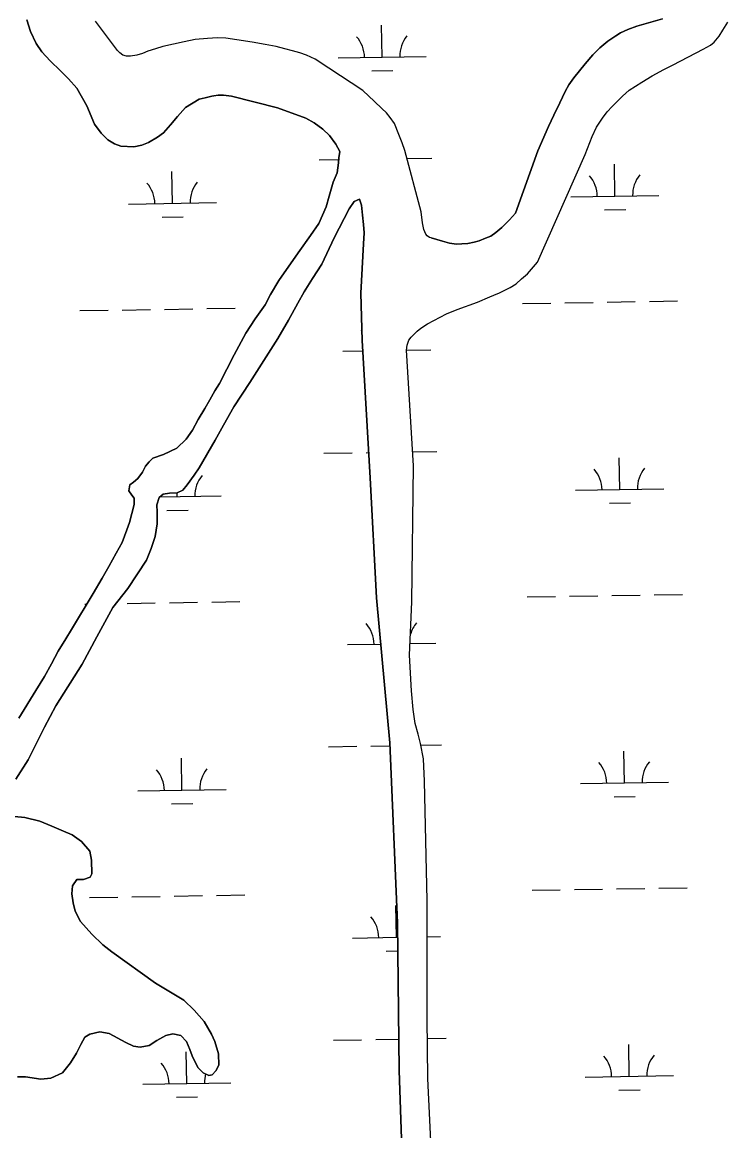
# Model space of a CAD drawing. Extents: x 3855477 to 3893699, y 299188 to 325115.
# Drawn here: x 3865109 to 3865905, y 316895 to 318152 of the extents above; entities that cross this region are included whole.
import ezdxf

# ---------------------------------------------------------------- set-up
doc = ezdxf.new("R2010")
doc.units = 0
doc.layers.add('V-TOPO-SHOR', color=7, linetype='Continuous')
doc.layers.add('V-WETL-SWMP', color=7, linetype='Continuous')

msp = doc.modelspace()

# ---------------------------------------------------------------- linework, layer by layer
at = {"layer": 'V-TOPO-SHOR'}
for points in [[(3865309.3, 318064.5), (3865293.9, 318055.1), (3865284.8, 318044.8), (3865276.6, 318035.3), (3865268.8, 318026.3), (3865261.9, 318021.3), (3865251.9, 318015.5), (3865244.2, 318012.5), (3865235.3, 318010.7), (3865220.4, 318011.3), (3865213.4, 318013.8), (3865205.8, 318018.3), (3865198.2, 318026.1), (3865190.7, 318036.4), (3865181.9, 318057.1), (3865170.4, 318077), (3865161, 318087.8), (3865152, 318096.7), (3865140.3, 318108.2), (3865130.9, 318118.1), (3865124.3, 318127.7), (3865118, 318141.4), (3865113.8, 318154.5)], [(3865572.5, 317907.2), (3865570.6, 317907.6), (3865567.7, 317909.5), (3865566.3, 317911.6), (3865564.2, 317916.9), (3865562.4, 317924.3), (3865560.9, 317937), (3865542.5, 318006.3), (3865539.5, 318015.1), (3865535.7, 318024.4), (3865530.7, 318037.1), (3865526, 318043.9), (3865521.6, 318048.9), (3865516.3, 318054.1), (3865508.3, 318062), (3865494.8, 318074.3), (3865456.3, 318099.6), (3865441, 318109.9), (3865431.2, 318114.4), (3865423.3, 318117.1), (3865415.3, 318119.4), (3865406.6, 318121.8), (3865396.7, 318124.2), (3865384, 318126.6), (3865369.5, 318129.1), (3865352.1, 318132), (3865339.5, 318133.7), (3865329.9, 318134.1), (3865318.9, 318133.5), (3865304.6, 318132.2), (3865292.2, 318129.6), (3865268.2, 318124.1), (3865259.9, 318121.5), (3865251, 318118.8), (3865245.2, 318116.4), (3865238.5, 318114.3), (3865231.6, 318113.3), (3865227, 318113.5), (3865222.9, 318114.6), (3865219.5, 318117.1), (3865216.8, 318119.7), (3865191.7, 318153.1)], [(3865572.5, 317907.2), (3865585.3, 317903.7), (3865593.3, 317901.5), (3865601.1, 317900.2), (3865607.1, 317900.5), (3865613.9, 317901.1), (3865621.3, 317902.6), (3865626.8, 317904.1), (3865634, 317906.8), (3865640, 317909.2), (3865645.9, 317913.3), (3865652.6, 317919.2), (3865661.1, 317927.7), (3865667.9, 317935.2), (3865693.4, 318005.9), (3865705.4, 318033.6), (3865711.4, 318046.4), (3865718.2, 318060.4), (3865724.5, 318073.1), (3865728.5, 318080.7), (3865734.1, 318088.8), (3865747.1, 318104.6), (3865755.7, 318115), (3865763.7, 318122.8), (3865772.9, 318130.4), (3865782, 318136.2), (3865787.1, 318139.6), (3865795.4, 318143.7), (3865805.8, 318147.5), (3865834.7, 318155.7)], [(3865693, 317879.8), (3865747, 318002), (3865754.9, 318022.1), (3865760, 318033), (3865766.6, 318043.2), (3865772.1, 318050.2), (3865777.6, 318056.3), (3865783.6, 318062.2), (3865789.5, 318068.1), (3865797.1, 318074.6), (3865811.2, 318083.8), (3865823, 318091.1), (3865836.2, 318098.3), (3865846.9, 318103.5), (3865881.1, 318121.3), (3865889.1, 318125.7), (3865893.2, 318129.3), (3865898.9, 318136), (3865903.4, 318142.9), (3865908.8, 318151.8)], [(3865398.2, 318054.8), (3865345.8, 318067.9), (3865336.9, 318069.1), (3865330.7, 318069), (3865323.6, 318068), (3865316.2, 318066.2), (3865309.3, 318064.5)], [(3865469, 318005.4), (3865464.2, 318013.7), (3865457.1, 318023.2), (3865449.7, 318030.4), (3865439.8, 318037.9), (3865430.1, 318043.2), (3865398.2, 318054.8)], [(3865233, 317615.7), (3865229.4, 317620.5), (3865230.7, 317627.2), (3865234.7, 317630.4), (3865239.9, 317634.7), (3865245.1, 317641.7), (3865248.4, 317648.4), (3865252.4, 317653.6), (3865256.8, 317657.5), (3865268.7, 317661.7), (3865283.8, 317669.1), (3865294.6, 317679.3), (3865301.9, 317689.5), (3865308.3, 317701.3), (3865315.6, 317713.9), (3865321.3, 317723.8), (3865326.9, 317734), (3865332.2, 317742.3), (3865349.1, 317774.6), (3865362.1, 317799.1), (3865372.9, 317815.6), (3865384.2, 317831.3), (3865390.3, 317843.2), (3865399.6, 317858.9), (3865421.7, 317890.4), (3865435.4, 317910.1), (3865445, 317923.5), (3865453.5, 317942.4), (3865456.8, 317954.6), (3865461.3, 317970.5), (3865465.8, 317981.1), (3865467.5, 317992.2), (3865467.6, 317998.1), (3865469, 318005.4)], [(3865491.3, 317951.1), (3865484.9, 317948.4), (3865479.3, 317940.1), (3865462.3, 317907.4), (3865448.5, 317877.4), (3865438, 317861.3), (3865428.4, 317846.3), (3865421.1, 317833.3), (3865410.6, 317814), (3865398.5, 317793.1), (3865366.6, 317743.5), (3865348.5, 317715.6), (3865336.8, 317695.1), (3865327.5, 317678.1), (3865309.4, 317646.6), (3865303.7, 317638.4), (3865295.7, 317627.3), (3865290.9, 317621.4), (3865284.5, 317618.3), (3865275.8, 317618), (3865268.6, 317616.9), (3865263.8, 317613), (3865261.4, 317604.7), (3865261.7, 317596.4), (3865261.5, 317583.3), (3865259.4, 317568.7), (3865254.9, 317555.2), (3865249.6, 317541.8), (3865228.3, 317509.9), (3865211.4, 317488.3), (3865193.2, 317455.2), (3865176.7, 317424.1), (3865146.9, 317376.8), (3865133.9, 317352.8), (3865115.3, 317315.7), (3865101.2, 317293.6)], [(3865510.3, 317499.3), (3865503.1, 317635.4), (3865494.2, 317790.8), (3865492.5, 317844.8), (3865495.5, 317900.5), (3865496.4, 317913), (3865495.6, 317922.5), (3865494.7, 317933.2), (3865493.4, 317944.3), (3865491.3, 317951.1)], [(3865576.1, 316796.7), (3865568.8, 316954.4), (3865567.7, 317022.7), (3865567.9, 317156.3), (3865564.7, 317291.4), (3865563.6, 317316.9), (3865560.5, 317334), (3865557.6, 317344.8), (3865554.4, 317356.7), (3865551.9, 317372.6), (3865550.1, 317393.7), (3865548, 317434.3), (3865550.6, 317494.6), (3865552.5, 317648.9), (3865544.3, 317780.1), (3865545.1, 317785.6), (3865547.2, 317791.2), (3865549.8, 317794.9), (3865553, 317798.3), (3865556.6, 317801.5), (3865560.7, 317804.9), (3865568.1, 317809.7), (3865589.9, 317821.3), (3865601.9, 317826.1), (3865624.9, 317834.5), (3865638.8, 317840.3), (3865643.6, 317842.4), (3865650, 317845.1), (3865655.4, 317847.7), (3865661.9, 317851), (3865668.7, 317855.4), (3865674.8, 317860.8), (3865681.7, 317866.7), (3865693, 317879.8)], [(3865104.7, 317363), (3865124, 317394.1), (3865133.7, 317410.2), (3865141.8, 317424.4), (3865149.5, 317438.6), (3865157.9, 317452.8), (3865164.4, 317463.4), (3865189, 317504), (3865199.1, 317521.7), (3865206.7, 317534.7), (3865215.2, 317549.7), (3865222.1, 317561.9), (3865227.4, 317576.5), (3865230.3, 317584.8), (3865235.6, 317605), (3865235.7, 317612.1), (3865233, 317615.7)], [(3865541.4, 316808.2), (3865536.3, 316963.5), (3865534.3, 317130.7), (3865525.7, 317334.8), (3865510.3, 317499.3)], [(3865100, 317251.2), (3865111.5, 317250.3), (3865128.5, 317246.2), (3865142.3, 317240.5), (3865155.3, 317234.8), (3865165.2, 317230.4), (3865175.8, 317223.1), (3865185.2, 317211.9), (3865187.1, 317202), (3865187.7, 317186.5), (3865185.7, 317182.6), (3865178.1, 317179.9), (3865170.6, 317180), (3865165.8, 317172.9), (3865164.9, 317163.8), (3865166.3, 317153.5), (3865168.6, 317143.9), (3865174.8, 317132.4), (3865187.4, 317118), (3865199.9, 317105.9), (3865210.2, 317097.9)], [(3865210.2, 317097.9), (3865259.7, 317062.5), (3865292, 317043.2), (3865303.8, 317031.9), (3865314.8, 317019.1), (3865323.3, 317004.4), (3865327.2, 316996.4), (3865331.4, 316982.1), (3865331.7, 316969.4), (3865328.1, 316963.1), (3865324.1, 316958.4), (3865320.1, 316957.7), (3865313.8, 316960.9), (3865307.9, 316966.9), (3865301.3, 316980.1), (3865298.6, 316987.2), (3865295.1, 316996.4), (3865288.5, 317003.2), (3865279.4, 317004.9), (3865271.4, 317003), (3865261.4, 316997.5), (3865252.7, 316991.7), (3865242.3, 316989.8), (3865234.8, 316991), (3865226.1, 316995.1), (3865207.2, 317005.2), (3865196.5, 317007.3), (3865185.4, 317004.6), (3865179.8, 317001.1), (3865175, 316992.8), (3865170.1, 316983), (3865163.3, 316972), (3865154.1, 316960.6), (3865140.9, 316954.8), (3865129.8, 316953.7), (3865112.4, 316956.2), (3865103.3, 316956.3)]]:
    msp.add_lwpolyline(points, dxfattribs=at)
at = {"layer": 'V-WETL-SWMP'}
for p, q in [((3865516.8, 318112.3), (3865516.2, 318148.3)), ((3865466.8, 318111.5), (3865566.8, 318113.1)), ((3865505.1, 318096.7), (3865529, 318097.1)), ((3865445.3, 317995.7), (3865467.6, 317996.1)), ((3865544.9, 317997.3), (3865573.3, 317997.8)), ((3865780.8, 317954.7), (3865780.2, 317990.7)), ((3865279, 317946.5), (3865278.4, 317982.5)), ((3865229, 317945.7), (3865329, 317947.4)), ((3865730.8, 317953.9), (3865830.8, 317955.5)), ((3865769.1, 317939.1), (3865793.1, 317939.5)), ((3865267.2, 317930.9), (3865291.2, 317931.3)), ((3865676, 317832.9), (3865708, 317833.4)), ((3865724, 317833.7), (3865756, 317834.2)), ((3865771.9, 317834.5), (3865803.9, 317835)), ((3865819.9, 317835.3), (3865851.9, 317835.8)), ((3865174.1, 317824.8), (3865206.1, 317825.3)), ((3865222.1, 317825.5), (3865254.1, 317826.1)), ((3865270.1, 317826.3), (3865302.1, 317826.8)), ((3865318.1, 317827.1), (3865350.1, 317827.6)), ((3865472.2, 317778.9), (3865494.9, 317779.2)), ((3865544.3, 317780), (3865572.2, 317780.5)), ((3865450.7, 317663.1), (3865482.7, 317663.6)), ((3865498.7, 317663.8), (3865501.5, 317663.9)), ((3865551.5, 317664.7), (3865578.7, 317665.1)), ((3865786.3, 317622.1), (3865785.7, 317658.1)), ((3865736.3, 317621.3), (3865836.2, 317622.9)), ((3865234.4, 317613.1), (3865234.9, 317613.1)), ((3865264.6, 317613.6), (3865334.4, 317614.7)), ((3865284.4, 317613.9), (3865284.3, 317618.3)), ((3865774.5, 317606.5), (3865798.5, 317606.9)), ((3865272.7, 317598.3), (3865296.7, 317598.7)), ((3865227.5, 317492.9), (3865259.5, 317493.4)), ((3865275.5, 317493.7), (3865307.5, 317494.2)), ((3865323.5, 317494.5), (3865355.5, 317495)), ((3865681.4, 317500.3), (3865713.4, 317500.8)), ((3865729.4, 317501.1), (3865761.4, 317501.6)), ((3865777.4, 317501.9), (3865809.4, 317502.4)), ((3865825.4, 317502.6), (3865857.4, 317503.2)), ((3865179.5, 317492.1), (3865181.8, 317492.2)), ((3865477.6, 317446.2), (3865515.2, 317446.8)), ((3865548.5, 317447.4), (3865577.6, 317447.9)), ((3865515.9, 317431.4), (3865516.6, 317431.4)), ((3865456.1, 317330.4), (3865488.1, 317331)), ((3865504.1, 317331.2), (3865525.9, 317331.6)), ((3865560.8, 317332.1), (3865584.1, 317332.5)), ((3865289.8, 317281.3), (3865289.2, 317317.3)), ((3865791.7, 317289.5), (3865791.1, 317325.5)), ((3865239.8, 317280.5), (3865339.8, 317282.1)), ((3865741.7, 317288.6), (3865841.7, 317290.3)), ((3865779.9, 317273.8), (3865803.9, 317274.2)), ((3865278.1, 317265.7), (3865302.1, 317266.1)), ((3865686.8, 317167.7), (3865718.8, 317168.2)), ((3865734.8, 317168.4), (3865766.8, 317169)), ((3865782.8, 317169.2), (3865814.8, 317169.7)), ((3865830.8, 317170), (3865862.8, 317170.5)), ((3865185, 317159.5), (3865217, 317160)), ((3865233, 317160.3), (3865264.9, 317160.8)), ((3865280.9, 317161.1), (3865312.9, 317161.6)), ((3865328.9, 317161.8), (3865360.9, 317162.4)), ((3865533.1, 317114.4), (3865532.5, 317150.4)), ((3865483.1, 317113.6), (3865534.5, 317114.4)), ((3865567.8, 317115), (3865583, 317115.2)), ((3865521.3, 317098.8), (3865534.7, 317099)), ((3865461.5, 316997.8), (3865493.5, 316998.3)), ((3865509.5, 316998.6), (3865535.9, 316999)), ((3865568.1, 316999.5), (3865589.5, 316999.9)), ((3865797.1, 316956.8), (3865796.5, 316992.8)), ((3865295.3, 316948.7), (3865294.7, 316984.6)), ((3865747.1, 316956), (3865847.1, 316957.6)), ((3865245.3, 316947.8), (3865345.2, 316949.5)), ((3865785.3, 316941.2), (3865809.3, 316941.6)), ((3865283.5, 316933), (3865307.5, 316933.4))]:
    msp.add_line(p, q, dxfattribs=at)
for points in [[(3865113.8, 318154.5), (3865118, 318141.4), (3865124.3, 318127.7), (3865130.9, 318118.1), (3865140.3, 318108.2), (3865152, 318096.7), (3865161, 318087.8), (3865170.4, 318077), (3865181.9, 318057.1), (3865190.7, 318036.4), (3865198.2, 318026.1), (3865205.8, 318018.3), (3865213.4, 318013.8), (3865220.4, 318011.3), (3865235.3, 318010.7), (3865244.2, 318012.5), (3865251.9, 318015.5), (3865261.9, 318021.3), (3865268.8, 318026.3), (3865276.6, 318035.3), (3865284.8, 318044.8), (3865293.9, 318055.1), (3865309.3, 318064.5), (3865316.2, 318066.2), (3865323.6, 318068), (3865330.6, 318069), (3865336.9, 318069.1), (3865345.8, 318067.9), (3865398.1, 318054.8), (3865430.1, 318043.2), (3865439.8, 318037.9), (3865449.7, 318030.4), (3865457.1, 318023.2), (3865464.2, 318013.7), (3865469, 318005.4), (3865467.6, 317998.1), (3865467.5, 317992.2), (3865465.8, 317981.1), (3865461.3, 317970.5), (3865456.8, 317954.6), (3865453.5, 317942.4), (3865445, 317923.5), (3865435.4, 317910.1), (3865421.7, 317890.4), (3865399.6, 317858.9), (3865390.3, 317843.2), (3865384.2, 317831.3), (3865372.9, 317815.6), (3865362.1, 317799.1), (3865349.1, 317774.6), (3865332.2, 317742.3), (3865326.9, 317734), (3865321.3, 317723.8), (3865315.6, 317713.9), (3865308.3, 317701.3), (3865301.9, 317689.5), (3865294.6, 317679.3), (3865283.8, 317669.1), (3865268.7, 317661.7), (3865256.8, 317657.5), (3865252.4, 317653.6), (3865248.4, 317648.4), (3865245.1, 317641.7), (3865239.9, 317634.7), (3865234.7, 317630.4), (3865230.7, 317627.2), (3865229.4, 317620.5), (3865233, 317615.7), (3865235.7, 317612.1), (3865235.6, 317605), (3865230.3, 317584.8), (3865227.4, 317576.5), (3865222.1, 317561.9), (3865215.2, 317549.7), (3865206.7, 317534.7), (3865199.1, 317521.7), (3865189, 317504), (3865164.4, 317463.4), (3865157.9, 317452.8)], [(3865572.5, 317907.2), (3865570.6, 317907.6), (3865567.7, 317909.5), (3865566.3, 317911.6), (3865564.2, 317916.9), (3865562.4, 317924.3), (3865560.9, 317937), (3865542.5, 318006.3), (3865539.5, 318015.1), (3865535.7, 318024.4), (3865530.7, 318037.1), (3865526, 318043.9), (3865521.6, 318048.9), (3865516.3, 318054.1), (3865508.3, 318062), (3865494.8, 318074.3), (3865456.3, 318099.6), (3865441, 318109.9), (3865431.2, 318114.4), (3865423.3, 318117.1), (3865415.3, 318119.4), (3865406.6, 318121.8), (3865396.7, 318124.2), (3865384, 318126.6), (3865369.5, 318129.1), (3865352.1, 318132), (3865339.5, 318133.7), (3865329.9, 318134.1), (3865318.9, 318133.5), (3865304.6, 318132.2), (3865292.2, 318129.6), (3865268.2, 318124.1), (3865259.9, 318121.5), (3865251, 318118.8), (3865245.2, 318116.4), (3865238.5, 318114.3), (3865231.6, 318113.3), (3865227, 318113.5), (3865222.9, 318114.6), (3865219.5, 318117.1), (3865216.8, 318119.7), (3865191.7, 318153.1)], [(3865576.1, 316796.7), (3865568.8, 316954.4), (3865567.7, 317022.7), (3865567.9, 317156.3), (3865564.7, 317291.4), (3865563.6, 317316.9), (3865560.5, 317334), (3865557.6, 317344.8), (3865554.4, 317356.7), (3865551.9, 317372.6), (3865550.1, 317393.7), (3865548, 317434.3), (3865550.6, 317494.6), (3865552.5, 317648.9), (3865544.3, 317780.1), (3865545.1, 317785.6), (3865547.2, 317791.2), (3865549.8, 317794.9), (3865553, 317798.3), (3865556.6, 317801.5), (3865560.7, 317804.9), (3865568.1, 317809.7), (3865589.9, 317821.3), (3865601.9, 317826.1), (3865624.9, 317834.5), (3865638.8, 317840.3), (3865643.6, 317842.4), (3865650, 317845.1), (3865655.4, 317847.7), (3865661.9, 317851), (3865668.7, 317855.4), (3865674.8, 317860.8), (3865681.7, 317866.7), (3865693, 317879.8), (3865747, 318002), (3865754.9, 318022.1), (3865760, 318033), (3865766.6, 318043.2), (3865772.1, 318050.2), (3865777.6, 318056.3), (3865783.6, 318062.2), (3865789.5, 318068.1), (3865797.1, 318074.6), (3865811.2, 318083.8), (3865823, 318091.1), (3865836.2, 318098.3), (3865846.9, 318103.5), (3865881.1, 318121.3), (3865889.1, 318125.7), (3865893.2, 318129.3), (3865898.9, 318136), (3865903.4, 318142.9), (3865908.8, 318151.8)], [(3865834.7, 318155.7), (3865805.8, 318147.5), (3865795.4, 318143.7), (3865787.1, 318139.6), (3865782, 318136.2), (3865772.9, 318130.4), (3865763.7, 318122.8), (3865755.7, 318115), (3865747.1, 318104.6), (3865734.1, 318088.8), (3865728.5, 318080.7), (3865724.5, 318073.1), (3865718.2, 318060.4), (3865711.4, 318046.4), (3865705.4, 318033.6), (3865693.4, 318005.9), (3865667.9, 317935.2), (3865661.1, 317927.7), (3865652.6, 317919.2), (3865645.9, 317913.3), (3865640, 317909.2), (3865634, 317906.8), (3865626.8, 317904.1), (3865621.3, 317902.6), (3865613.9, 317901.1), (3865607.1, 317900.5), (3865601.1, 317900.2), (3865593.3, 317901.5), (3865585.3, 317903.7), (3865572.5, 317907.2)], [(3865101.2, 317293.6), (3865115.3, 317315.7), (3865133.9, 317352.8), (3865146.9, 317376.8), (3865176.7, 317424.1), (3865193.2, 317455.2), (3865211.4, 317488.3), (3865228.3, 317509.9), (3865249.6, 317541.8), (3865254.9, 317555.2), (3865259.4, 317568.7), (3865261.5, 317583.3), (3865261.7, 317596.4), (3865261.4, 317604.7), (3865263.8, 317613), (3865268.6, 317616.9), (3865275.8, 317618), (3865284.5, 317618.3), (3865290.9, 317621.4), (3865295.7, 317627.3), (3865303.7, 317638.4), (3865309.4, 317646.6), (3865327.5, 317678.1), (3865336.8, 317695.1), (3865348.5, 317715.6), (3865366.7, 317743.5), (3865398.5, 317793.1), (3865410.6, 317814), (3865421.1, 317833.3), (3865428.4, 317846.3), (3865438, 317861.3), (3865448.5, 317877.4), (3865462.3, 317907.4), (3865479.3, 317940.1), (3865484.9, 317948.4), (3865491.3, 317951.1), (3865493.4, 317944.3), (3865494.7, 317933.2), (3865495.6, 317922.5), (3865496.4, 317913), (3865495.5, 317900.5), (3865492.5, 317844.8), (3865494.2, 317790.8), (3865503.1, 317635.4), (3865510.3, 317499.3), (3865525.7, 317334.8), (3865534.3, 317130.7)], [(3865157.9, 317452.8), (3865149.5, 317438.6), (3865141.8, 317424.4), (3865133.7, 317410.2), (3865124, 317394.1), (3865104.7, 317363)], [(3865207.2, 317005.2), (3865226.1, 316995.1), (3865234.8, 316991), (3865242.3, 316989.8), (3865252.7, 316991.7), (3865261.4, 316997.5), (3865271.4, 317003), (3865279.4, 317004.9), (3865288.5, 317003.2), (3865295.1, 316996.4), (3865298.6, 316987.2), (3865301.3, 316980.1), (3865307.9, 316966.9), (3865313.8, 316960.9), (3865320.1, 316957.7), (3865324.1, 316958.4), (3865328.1, 316963.1), (3865331.7, 316969.4), (3865331.4, 316982.1), (3865327.2, 316996.4), (3865323.3, 317004.4), (3865314.8, 317019.1), (3865303.8, 317031.9), (3865292, 317043.2), (3865259.7, 317062.5), (3865210.2, 317097.9), (3865199.9, 317105.9), (3865187.4, 317118), (3865174.8, 317132.4), (3865168.6, 317143.9), (3865166.3, 317153.5), (3865164.9, 317163.8), (3865165.8, 317172.9), (3865170.6, 317180), (3865178.1, 317179.9), (3865185.7, 317182.6), (3865187.7, 317186.5), (3865187.1, 317202), (3865185.2, 317211.9), (3865175.8, 317223.1), (3865165.2, 317230.4), (3865155.3, 317234.8), (3865142.3, 317240.5), (3865128.5, 317246.2), (3865111.5, 317250.3), (3865100, 317251.2)], [(3865534.3, 317130.7), (3865536.3, 316963.5), (3865541.4, 316808.2)], [(3865103.3, 316956.3), (3865112.4, 316956.2), (3865129.8, 316953.7), (3865140.9, 316954.8), (3865154.1, 316960.6), (3865163.3, 316972), (3865170.1, 316983), (3865175, 316992.8), (3865179.8, 317001.1), (3865185.4, 317004.6), (3865196.5, 317007.3), (3865207.2, 317005.2)]]:
    msp.add_lwpolyline(points, dxfattribs=at)
for centre, start, end in [((3865461.6, 318111.9), 0.1615, 41.7052), ((3865572, 318113.7), 140.1615, 181.7052), ((3865725.6, 317954.3), 0.1615, 41.7052), ((3865836.1, 317956.1), 140.1615, 181.7052), ((3865223.8, 317946.1), 0.1615, 41.7052), ((3865334.2, 317947.9), 140.1615, 181.7052), ((3865467, 317779.2), 40.278, 41.7052), ((3865731, 317621.7), 0.1615, 41.7052), ((3865841.5, 317623.5), 140.1615, 181.7052), ((3865339.6, 317615.3), 140.1615, 181.7052), ((3865472.4, 317446.6), 0.1615, 41.7052), ((3865582.9, 317448.4), 140.1615, 163.9147), ((3865345.1, 317282.7), 140.1615, 181.7052), ((3865736.4, 317289), 0.1615, 41.7052), ((3865846.9, 317290.8), 140.1615, 181.7052), ((3865234.6, 317280.9), 0.1615, 41.7052), ((3865477.8, 317114), 0.1615, 41.7052), ((3865741.8, 316956.4), 0.1615, 41.7052), ((3865852.3, 316958.2), 140.1615, 181.7052), ((3865240, 316948.2), 0.1615, 41.7052), ((3865350.5, 316950), 164.4305, 181.7052)]:
    msp.add_arc(centre, 35.2, start, end, dxfattribs=at)

doc.saveas('drawing.dxf')
